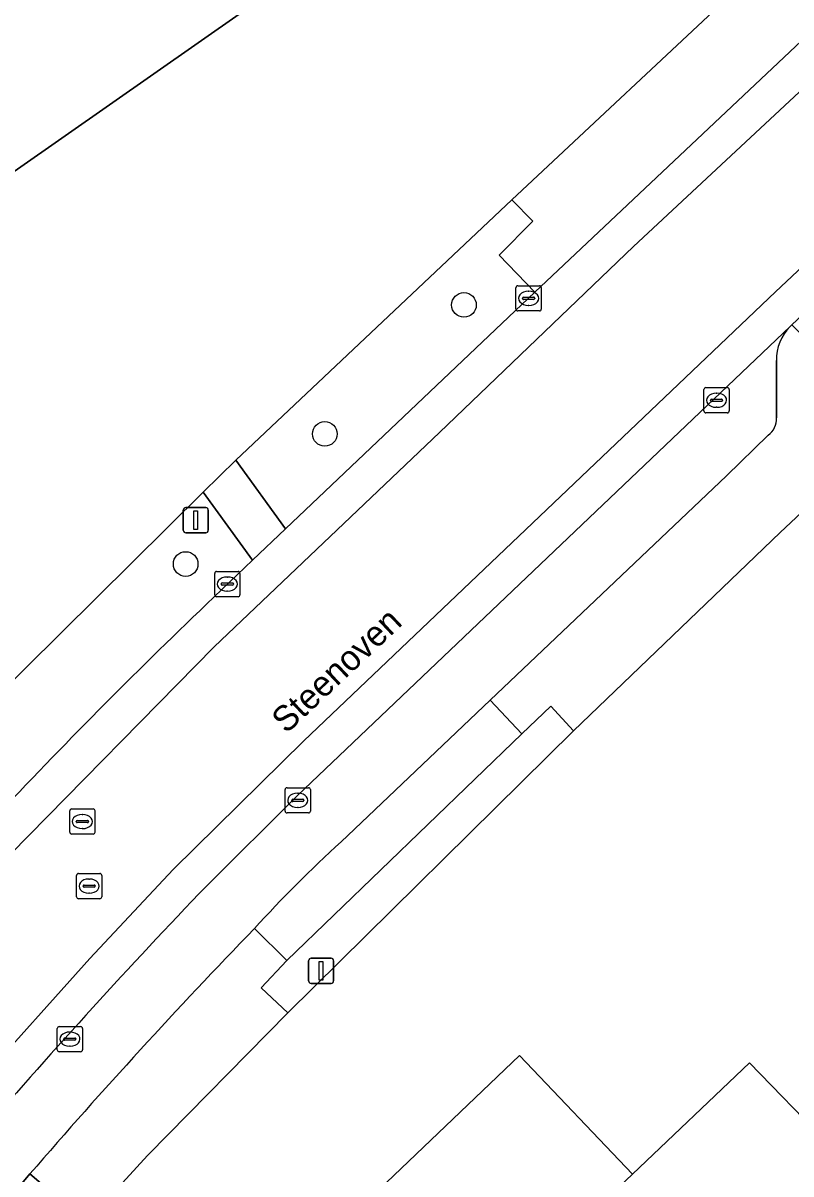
# Model space of a CAD drawing. Extents: x 156702 to 158052, y 387630 to 388992.
# Drawn here: x 157434.49 to 157464.96, y 388162.07 to 388207.72 of the extents above; entities that cross this region are included whole.
import ezdxf

# ---------------------------------------------------------------- set-up
doc = ezdxf.new("R2010")
doc.units = 0
for name, color, linetype in [('IMGEO_Berm_groen', 7, 'Continuous'), ('IMGEO_Boom', 7, 'Continuous'), ('IMGEO_Erf', 7, 'Continuous'), ('IMGEO_Groenvoorziening', 7, 'Continuous'), ('IMGEO_Kolk', 7, 'Continuous'), ('IMGEO_Lichtmast', 7, 'Continuous'), ('IMGEO_Openbare_ruimte_label', 7, 'Continuous'), ('IMGEO_Pand', 7, 'Continuous'), ('IMGEO_Pand_overbouw', 7, 'Continuous'), ('IMGEO_Parkeervlak_open', 7, 'Continuous'), ('IMGEO_Rijbaan_lokaal_gesloten', 7, 'Continuous'), ('IMGEO_Rijbaan_lokaal_open', 7, 'Continuous'), ('IMGEO_Rioolput', 7, 'Continuous'), ('IMGEO_Verkeersbordpaal', 7, 'Continuous'), ('IMGEO_Voetpad_open', 7, 'Continuous')]:
    doc.layers.add(name, color=color, linetype=linetype)

msp = doc.modelspace()

# ---------------------------------------------------------------- linework, layer by layer
at = {"layer": 'IMGEO_Berm_groen'}
msp.add_lwpolyline([(157454.801, 388197.046), (157453.378, 388198.514), (157454.714, 388199.862), (157453.889, 388200.705), (157442.935, 388190.379), (157444.911, 388187.668)], close=True, dxfattribs=at)
msp.add_lwpolyline([(157441.773, 388184.676), (157443.597, 388186.422), (157441.633, 388189.119), (157430.343, 388177.94), (157431.331, 388177.071), (157431.789, 388177.561), (157433.317, 388176.144)], dxfattribs=at)
msp.add_arc((157600.736, 388018.672), 229.84, 133.75889, 136.75376, dxfattribs=at)
at = {"layer": 'IMGEO_Boom'}
for centre in [(157451.986, 388196.544), (157446.465, 388191.427), (157440.945, 388186.267)]:
    msp.add_circle(centre, 0.489, dxfattribs=at)
at = {"layer": 'IMGEO_Erf'}
for points in [[(157304.594, 388111.931), (157309.704, 388107.668), (157345.604, 388078.857), (157350.282, 388079.607), (157353.239, 388083.252), (157357.392, 388088.42), (157376.693, 388112.497), (157380.893, 388117.749), (157391.144, 388130.462), (157404.098, 388146.633), (157406.558, 388149.7), (157418.329, 388164.322), (157428.032, 388175.523), (157430.343, 388177.94), (157441.633, 388189.119), (157442.935, 388190.379), (157453.889, 388200.705), (157463.105, 388209.35), (157478.926, 388224.264), (157484.402, 388229.388), (157504.128, 388247.959), (157518.512, 388268.247), (157504.449, 388292.394)], [(157493.249, 388214.823), (157491.107, 388212.731), (157491.239, 388212.61), (157490.267, 388211.711), (157481.015, 388202.978), (157480.83, 388203.161), (157468.85, 388191.959), (157469.027, 388191.734), (157464.53, 388187.517), (157456.336, 388179.654), (157444.998, 388168.465), (157439.451, 388162.839), (157439.425, 388162.812), (157437.029, 388160.17), (157418.031, 388136.851), (157411.021, 388128.098), (157365.224, 388071.291), (157364.694, 388070.576)], [(157476.28, 388124.152), (157481.047, 388128.674), (157480.905, 388128.823), (157476.493, 388133.467), (157471.791, 388128.979), (157451.715, 388150.016), (157448.263, 388153.633), (157448.493, 388153.846), (157449.204, 388153.057), (157458.673, 388162.071), (157463.312, 388166.487), (157466.344, 388163.359), (157480.637, 388177.073), (157500, 388156.83), (157501.636, 388155.12), (157500, 388153.555), (157487.337, 388141.438), (157490.596, 388137.903), (157490.681, 388137.812), (157500, 388146.653), (157500.108, 388146.755), (157518.703, 388127.151), (157515.079, 388123.707)]]:
    msp.add_lwpolyline(points, dxfattribs=at)
msp.add_lwpolyline([(157412.967, 388262.946), (157433.516, 388233.555), (157445.484, 388216.437), (157445.75, 388216.056), (157448.615, 388211.959), (157432.502, 388200.695), (157417.472, 388190.105), (157414.414, 388194.477), (157410.424, 388191.692), (157410.258, 388191.93), (157407.56, 388195.791), (157386.768, 388225.543), (157377.849, 388238.342)], close=True, dxfattribs=at)
at = {"layer": 'IMGEO_Groenvoorziening'}
msp.add_lwpolyline([(157444.998, 388168.465), (157456.336, 388179.654), (157455.428, 388180.623), (157454.284, 388179.53), (157444.956, 388170.545), (157443.946, 388169.456)], close=True, dxfattribs=at)
at = {"layer": 'IMGEO_Kolk'}
for p, q in [((157454.125, 388197.305), (157454.977, 388197.305)), ((157454.05, 388196.379), (157454.05, 388197.231)), ((157454.309, 388196.799), (157454.309, 388196.811)), ((157454.352, 388196.848), (157454.75, 388196.848)), ((157454.538, 388197.085), (157454.563, 388197.085)), ((157454.793, 388196.811), (157454.793, 388196.799)), ((157455.051, 388197.231), (157455.051, 388196.379)), ((157454.747, 388196.762), (157454.349, 388196.762)), ((157454.561, 388196.525), (157454.536, 388196.525)), ((157454.977, 388196.305), (157454.125, 388196.305)), ((157461.506, 388192.336), (157461.506, 388193.188)), ((157461.581, 388193.262), (157462.433, 388193.262)), ((157462.507, 388193.188), (157462.507, 388192.336)), ((157461.765, 388192.756), (157461.765, 388192.768)), ((157462.203, 388192.719), (157461.805, 388192.719)), ((157461.808, 388192.805), (157462.206, 388192.805)), ((157461.994, 388193.042), (157462.019, 388193.042)), ((157462.249, 388192.768), (157462.249, 388192.756)), ((157462.433, 388192.262), (157461.581, 388192.262)), ((157462.017, 388192.482), (157461.992, 388192.482)), ((157442.098, 388185.045), (157442.098, 388185.897)), ((157442.173, 388185.971), (157443.025, 388185.971)), ((157443.099, 388185.897), (157443.099, 388185.045)), ((157442.357, 388185.465), (157442.357, 388185.477)), ((157442.795, 388185.428), (157442.397, 388185.428)), ((157442.4, 388185.514), (157442.798, 388185.514)), ((157442.586, 388185.751), (157442.611, 388185.751)), ((157442.841, 388185.477), (157442.841, 388185.465)), ((157443.025, 388184.971), (157442.173, 388184.971)), ((157442.609, 388185.191), (157442.584, 388185.191)), ((157444.892, 388176.467), (157444.892, 388177.319)), ((157444.967, 388177.393), (157445.819, 388177.393)), ((157445.38, 388177.173), (157445.405, 388177.173)), ((157445.893, 388177.319), (157445.893, 388176.467)), ((157445.151, 388176.887), (157445.151, 388176.899)), ((157445.589, 388176.85), (157445.191, 388176.85)), ((157445.194, 388176.936), (157445.592, 388176.936)), ((157445.635, 388176.899), (157445.635, 388176.887)), ((157445.819, 388176.393), (157444.967, 388176.393)), ((157445.403, 388176.613), (157445.378, 388176.613)), ((157435.851, 388166.996), (157435.851, 388167.848)), ((157435.926, 388167.922), (157436.778, 388167.922)), ((157436.339, 388167.702), (157436.364, 388167.702)), ((157436.852, 388167.848), (157436.852, 388166.996)), ((157436.11, 388167.416), (157436.11, 388167.428)), ((157436.548, 388167.379), (157436.15, 388167.379)), ((157436.153, 388167.465), (157436.551, 388167.465)), ((157436.362, 388167.142), (157436.337, 388167.142)), ((157436.594, 388167.428), (157436.594, 388167.416)), ((157436.778, 388166.922), (157435.926, 388166.922))]:
    msp.add_line(p, q, dxfattribs=at)
for points in [[(157454.125, 388197.305), (157454.977, 388197.305)], [(157454.05, 388196.379), (157454.05, 388197.231)], [(157455.051, 388197.231), (157455.051, 388196.379)], [(157454.977, 388196.305), (157454.125, 388196.305)], [(157461.506, 388192.336), (157461.506, 388193.188)], [(157461.581, 388193.262), (157462.433, 388193.262)], [(157462.507, 388193.188), (157462.507, 388192.336)], [(157462.433, 388192.262), (157461.581, 388192.262)], [(157442.098, 388185.045), (157442.098, 388185.897)], [(157442.173, 388185.971), (157443.025, 388185.971)], [(157443.099, 388185.897), (157443.099, 388185.045)], [(157443.025, 388184.971), (157442.173, 388184.971)], [(157444.892, 388176.467), (157444.892, 388177.319)], [(157444.967, 388177.393), (157445.819, 388177.393)], [(157445.893, 388177.319), (157445.893, 388176.467)], [(157445.819, 388176.393), (157444.967, 388176.393)], [(157435.851, 388166.996), (157435.851, 388167.848)], [(157435.926, 388167.922), (157436.778, 388167.922)], [(157436.852, 388167.848), (157436.852, 388166.996)], [(157436.778, 388166.922), (157435.926, 388166.922)]]:
    msp.add_lwpolyline(points, dxfattribs=at)
for centre, radius, start, end in [((157454.127, 388197.229), 0.0765, 91.552, 178.448), ((157454.127, 388197.229), 0.0765, 91.552, 178.448), ((157454.975, 388197.229), 0.0765, 1.552, 88.448), ((157454.975, 388197.229), 0.0765, 1.552, 88.448), ((157454.349, 388196.808), 0.0403, 85.8775, 175.7526), ((157454.346, 388196.798), 0.0366, 178.938, 274.7102), ((157454.75, 388196.805), 0.043, 264.8664, 352.4533), ((157454.754, 388196.81), 0.0386, 1.7309, 96.639), ((157454.127, 388196.381), 0.0765, 181.552, 268.448), ((157454.127, 388196.381), 0.0765, 181.552, 268.448), ((157454.975, 388196.381), 0.0765, 271.552, 358.448), ((157454.975, 388196.381), 0.0765, 271.552, 358.448), ((157461.583, 388193.186), 0.0765, 91.552, 178.448), ((157461.583, 388193.186), 0.0765, 91.552, 178.448), ((157462.431, 388193.186), 0.0765, 1.552, 88.448), ((157462.431, 388193.186), 0.0765, 1.552, 88.448), ((157461.805, 388192.765), 0.0403, 85.8775, 175.7526), ((157461.802, 388192.755), 0.0366, 178.938, 274.7102), ((157462.206, 388192.762), 0.043, 264.8664, 352.4533), ((157462.21, 388192.767), 0.0386, 1.7309, 96.639), ((157461.583, 388192.338), 0.0765, 181.552, 268.448), ((157461.583, 388192.338), 0.0765, 181.552, 268.448), ((157462.431, 388192.338), 0.0765, 271.552, 358.448), ((157462.431, 388192.338), 0.0765, 271.552, 358.448), ((157442.175, 388185.895), 0.0765, 91.552, 178.448), ((157442.175, 388185.895), 0.0765, 91.552, 178.448), ((157443.023, 388185.895), 0.0765, 1.552, 88.448), ((157443.023, 388185.895), 0.0765, 1.552, 88.448), ((157442.397, 388185.474), 0.0403, 85.8775, 175.7526), ((157442.394, 388185.464), 0.0366, 178.938, 274.7102), ((157442.798, 388185.471), 0.043, 264.8664, 352.4533), ((157442.802, 388185.476), 0.0386, 1.7309, 96.639), ((157442.175, 388185.047), 0.0765, 181.552, 268.448), ((157442.175, 388185.047), 0.0765, 181.552, 268.448), ((157443.023, 388185.047), 0.0765, 271.552, 358.448), ((157443.023, 388185.047), 0.0765, 271.552, 358.448), ((157444.969, 388177.317), 0.0765, 91.552, 178.448), ((157444.969, 388177.317), 0.0765, 91.552, 178.448), ((157445.817, 388177.317), 0.0765, 1.552, 88.448), ((157445.817, 388177.317), 0.0765, 1.552, 88.448), ((157445.191, 388176.896), 0.0403, 85.8775, 175.7526), ((157445.188, 388176.886), 0.0366, 178.938, 274.7102), ((157445.592, 388176.893), 0.043, 264.8664, 352.4533), ((157445.596, 388176.898), 0.0386, 1.7309, 96.639), ((157444.969, 388176.469), 0.0765, 181.552, 268.448), ((157444.969, 388176.469), 0.0765, 181.552, 268.448), ((157445.817, 388176.469), 0.0765, 271.552, 358.448), ((157445.817, 388176.469), 0.0765, 271.552, 358.448), ((157435.928, 388167.846), 0.0765, 91.552, 178.448), ((157435.928, 388167.846), 0.0765, 91.552, 178.448), ((157436.776, 388167.846), 0.0765, 1.552, 88.448), ((157436.776, 388167.846), 0.0765, 1.552, 88.448), ((157436.15, 388167.425), 0.0403, 85.8775, 175.7526), ((157436.147, 388167.415), 0.0366, 178.938, 274.7102), ((157436.551, 388167.422), 0.043, 264.8664, 352.4533), ((157436.555, 388167.427), 0.0386, 1.7309, 96.639), ((157435.928, 388166.998), 0.0765, 181.552, 268.448), ((157435.928, 388166.998), 0.0765, 181.552, 268.448), ((157436.776, 388166.998), 0.0765, 271.552, 358.448), ((157436.776, 388166.998), 0.0765, 271.552, 358.448)]:
    msp.add_arc(centre, radius, start, end, dxfattribs=at)
for centre, major_axis, ratio, start_param, end_param in [((157454.537, 388196.805), (-0.387, 0.002), 0.722429, 4.712389, 7.853982), ((157454.562, 388196.805), (-0.39, 0.002), 0.717154, 1.570796, 4.712389), ((157461.993, 388192.762), (-0.387, 0.002), 0.722429, 4.712389, 7.853982), ((157462.018, 388192.762), (-0.39, 0.002), 0.717154, 1.570796, 4.712389), ((157442.585, 388185.471), (-0.387, 0.002), 0.722429, 4.712389, 7.853982), ((157442.61, 388185.471), (-0.39, 0.002), 0.717154, 1.570796, 4.712389), ((157445.379, 388176.893), (-0.387, 0.002), 0.722429, 4.712389, 7.853982), ((157445.404, 388176.893), (-0.39, 0.002), 0.717154, 1.570796, 4.712389), ((157436.338, 388167.422), (-0.387, 0.002), 0.722429, 4.712389, 7.853982), ((157436.363, 388167.422), (-0.39, 0.002), 0.717154, 1.570796, 4.712389)]:
    msp.add_ellipse(centre, major_axis=major_axis, ratio=ratio, start_param=start_param, end_param=end_param, dxfattribs=at)
at = {"layer": 'IMGEO_Lichtmast'}
for p, q in [((157445.823, 388169.731), (157445.823, 388170.531)), ((157445.823, 388170.531), (157445.823, 388169.731)), ((157445.923, 388170.631), (157446.713, 388170.631)), ((157446.713, 388170.631), (157445.923, 388170.631)), ((157446.813, 388170.531), (157446.813, 388169.731)), ((157446.813, 388169.731), (157446.813, 388170.531)), ((157446.713, 388169.631), (157445.923, 388169.631)), ((157445.923, 388169.631), (157446.713, 388169.631))]:
    msp.add_line(p, q, dxfattribs=at)
msp.add_lwpolyline([(157446.243, 388170.506), (157446.393, 388170.506), (157446.393, 388169.756), (157446.243, 388169.756), (157446.243, 388170.506)], dxfattribs=at)
for centre, start, end in [((157445.923, 388170.531), 90, 180), ((157445.923, 388170.531), 90, 180), ((157446.713, 388170.531), 0, 90), ((157446.713, 388170.531), 360, 90), ((157445.923, 388169.731), 180, 270), ((157445.923, 388169.731), 180, 270), ((157446.713, 388169.731), 270, 0), ((157446.713, 388169.731), 270, 0)]:
    msp.add_arc(centre, 0.1, start, end, dxfattribs=at)
at = {"layer": 'IMGEO_Pand'}
for points in [[(157433.516, 388233.555), (157412.967, 388262.946), (157377.849, 388238.342), (157386.768, 388225.543), (157407.56, 388195.791), (157410.258, 388191.93), (157410.424, 388191.692), (157414.414, 388194.477), (157417.472, 388190.105), (157432.502, 388200.695), (157448.615, 388211.959), (157445.75, 388216.056), (157445.484, 388216.437)], [(157487.337, 388141.438), (157466.344, 388163.359), (157463.312, 388166.487), (157458.673, 388162.071), (157449.204, 388153.057), (157448.493, 388153.846), (157448.263, 388153.633), (157451.715, 388150.016), (157471.791, 388128.979), (157476.493, 388133.467), (157480.905, 388128.823), (157490.596, 388137.903)]]:
    msp.add_lwpolyline(points, close=True, dxfattribs=at)
at = {"layer": 'IMGEO_Pand_overbouw'}
msp.add_lwpolyline([(157448.263, 388153.633), (157448.493, 388153.846), (157449.204, 388153.057), (157458.673, 388162.071), (157454.195, 388166.773), (157444.511, 388157.53)], close=True, dxfattribs=at)
at = {"layer": 'IMGEO_Parkeervlak_open'}
for points in [[(157464.923, 388195.684), (157445.382, 388177.09), (157441.766, 388173.495)], [(157464.391, 388192.065), (157464.384, 388194.342)], [(157447.108, 388175.252), (157453.031, 388180.868), (157462.396, 388189.765), (157464.06, 388191.374)], [(157431.569, 388158.225), (157434.767, 388162.074)]]:
    msp.add_lwpolyline(points, dxfattribs=at)
for centre, radius, start, end in [((157466.223, 388194.383), 1.839, 134.9692, 181.2661), ((157463.561, 388192.038), 0.83, 306.9156, 1.8941), ((157485.407, 388133.582), 56.597, 132.586, 137.5139), ((157637.619, 387985.915), 271.191, 136.23607, 139.02563), ((157609.071, 388011.589), 230.278, 135.91174, 139.19437)]:
    msp.add_arc(centre, radius, start, end, dxfattribs=at)
at = {"layer": 'IMGEO_Rijbaan_lokaal_gesloten'}
for points in [[(157523.657, 388263.239), (157519.096, 388257.304), (157518.699, 388257.179), (157487.432, 388227.724), (157480.113, 388220.87), (157466.756, 388208.315), (157454.801, 388197.046), (157444.911, 388187.668), (157443.597, 388186.422), (157441.773, 388184.676)], [(157372.577, 388099.512), (157397.82, 388130.747), (157409.349, 388145.114), (157418.054, 388155.99), (157428.31, 388168.424), (157433.998, 388174.762), (157442.081, 388182.987), (157451.011, 388191.483), (157458.709, 388198.857), (157466.448, 388206.061), (157472.586, 388211.776), (157482.524, 388221.195), (157508.983, 388245.953), (157519.658, 388255.905)], [(157519.658, 388255.905), (157508.983, 388245.953), (157482.524, 388221.195), (157472.586, 388211.776), (157466.448, 388206.061), (157458.709, 388198.857), (157451.011, 388191.483), (157442.081, 388182.987), (157433.998, 388174.762), (157428.31, 388168.424), (157418.054, 388155.99), (157409.349, 388145.114), (157397.82, 388130.747), (157372.577, 388099.512)], [(157441.766, 388173.495), (157445.382, 388177.09), (157464.923, 388195.684), (157464.997, 388195.754), (157486.423, 388215.896), (157487.488, 388216.939), (157486.56, 388217.944), (157464.339, 388197.057), (157445.628, 388179.257), (157440.454, 388174.149), (157437.14, 388170.615), (157432.703, 388165.68), (157427.336, 388159.248), (157360.67, 388076.338), (157361.788, 388075.495), (157362.018, 388075.78), (157405.894, 388130.347)], [(157361.788, 388075.495), (157360.67, 388076.338), (157427.336, 388159.248), (157432.703, 388165.68), (157437.14, 388170.615), (157440.454, 388174.149), (157445.628, 388179.257), (157464.339, 388197.057), (157486.56, 388217.944)]]:
    msp.add_lwpolyline(points, dxfattribs=at)
for centre, radius, start, end in [((157600.736, 388018.672), 229.84, 133.75889, 136.75376), ((157637.619, 387985.915), 271.191, 136.23607, 139.02563)]:
    msp.add_arc(centre, radius, start, end, dxfattribs=at)
at = {"layer": 'IMGEO_Rijbaan_lokaal_open'}
msp.add_lwpolyline([(157453.889, 388200.705), (157454.714, 388199.862), (157453.378, 388198.514), (157454.801, 388197.046), (157466.756, 388208.315), (157465.321, 388209.774), (157463.965, 388208.467), (157463.105, 388209.35)], close=True, dxfattribs=at)
at = {"layer": 'IMGEO_Rioolput'}
for p, q in [((157436.347, 388175.627), (157436.347, 388176.479)), ((157436.422, 388176.553), (157437.274, 388176.553)), ((157436.835, 388176.333), (157436.86, 388176.333)), ((157437.348, 388176.479), (157437.348, 388175.627)), ((157436.606, 388176.047), (157436.606, 388176.059)), ((157437.044, 388176.01), (157436.646, 388176.01)), ((157436.649, 388176.096), (157437.047, 388176.096)), ((157437.09, 388176.059), (157437.09, 388176.047)), ((157437.274, 388175.553), (157436.422, 388175.553)), ((157436.858, 388175.773), (157436.833, 388175.773)), ((157436.69, 388173.992), (157437.542, 388173.992)), ((157436.615, 388173.066), (157436.615, 388173.918)), ((157436.917, 388173.535), (157437.315, 388173.535)), ((157437.103, 388173.772), (157437.128, 388173.772)), ((157437.616, 388173.918), (157437.616, 388173.066)), ((157436.874, 388173.486), (157436.874, 388173.498)), ((157437.312, 388173.449), (157436.914, 388173.449)), ((157437.126, 388173.212), (157437.101, 388173.212)), ((157437.358, 388173.498), (157437.358, 388173.486)), ((157437.542, 388172.992), (157436.69, 388172.992))]:
    msp.add_line(p, q, dxfattribs=at)
for points in [[(157436.347, 388175.627), (157436.347, 388176.479)], [(157436.422, 388176.553), (157437.274, 388176.553)], [(157437.348, 388176.479), (157437.348, 388175.627)], [(157437.274, 388175.553), (157436.422, 388175.553)], [(157436.69, 388173.992), (157437.542, 388173.992)], [(157436.615, 388173.066), (157436.615, 388173.918)], [(157437.616, 388173.918), (157437.616, 388173.066)], [(157437.542, 388172.992), (157436.69, 388172.992)]]:
    msp.add_lwpolyline(points, dxfattribs=at)
for centre, radius, start, end in [((157436.424, 388176.477), 0.0765, 91.552, 178.448), ((157436.424, 388176.477), 0.0765, 91.552, 178.448), ((157437.272, 388176.477), 0.0765, 1.552, 88.448), ((157437.272, 388176.477), 0.0765, 1.552, 88.448), ((157436.646, 388176.056), 0.0403, 85.8775, 175.7526), ((157436.643, 388176.046), 0.0366, 178.938, 274.7102), ((157437.047, 388176.053), 0.043, 264.8664, 352.4533), ((157437.051, 388176.058), 0.0386, 1.7309, 96.639), ((157436.424, 388175.629), 0.0765, 181.552, 268.448), ((157436.424, 388175.629), 0.0765, 181.552, 268.448), ((157437.272, 388175.629), 0.0765, 271.552, 358.448), ((157437.272, 388175.629), 0.0765, 271.552, 358.448), ((157436.692, 388173.916), 0.0765, 91.552, 178.448), ((157436.692, 388173.916), 0.0765, 91.552, 178.448), ((157437.54, 388173.916), 0.0765, 1.552, 88.448), ((157437.54, 388173.916), 0.0765, 1.552, 88.448), ((157436.914, 388173.495), 0.0403, 85.8775, 175.7526), ((157437.319, 388173.497), 0.0386, 1.7309, 96.639), ((157436.692, 388173.068), 0.0765, 181.552, 268.448), ((157436.692, 388173.068), 0.0765, 181.552, 268.448), ((157436.911, 388173.485), 0.0366, 178.938, 274.7102), ((157437.315, 388173.492), 0.043, 264.8664, 352.4533), ((157437.54, 388173.068), 0.0765, 271.552, 358.448), ((157437.54, 388173.068), 0.0765, 271.552, 358.448)]:
    msp.add_arc(centre, radius, start, end, dxfattribs=at)
for centre, major_axis, ratio, start_param, end_param in [((157436.834, 388176.053), (-0.387, 0.002), 0.722429, 4.712389, 7.853982), ((157436.859, 388176.053), (-0.39, 0.002), 0.717154, 1.570796, 4.712389), ((157437.102, 388173.492), (-0.387, 0.002), 0.722429, 4.712389, 7.853982), ((157437.127, 388173.492), (-0.39, 0.002), 0.717154, 1.570796, 4.712389)]:
    msp.add_ellipse(centre, major_axis=major_axis, ratio=ratio, start_param=start_param, end_param=end_param, dxfattribs=at)
at = {"layer": 'IMGEO_Verkeersbordpaal'}
for p, q in [((157440.85, 388187.607), (157440.85, 388188.407)), ((157440.85, 388188.407), (157440.85, 388187.607)), ((157440.95, 388188.507), (157441.74, 388188.507)), ((157441.74, 388188.507), (157440.95, 388188.507)), ((157441.84, 388188.407), (157441.84, 388187.607)), ((157441.84, 388187.607), (157441.84, 388188.407)), ((157441.74, 388187.507), (157440.95, 388187.507)), ((157440.95, 388187.507), (157441.74, 388187.507))]:
    msp.add_line(p, q, dxfattribs=at)
msp.add_lwpolyline([(157441.27, 388188.382), (157441.42, 388188.382), (157441.42, 388187.632), (157441.27, 388187.632), (157441.27, 388188.382)], dxfattribs=at)
for centre, start, end in [((157440.95, 388188.407), 90, 180), ((157440.95, 388188.407), 90, 180), ((157441.74, 388188.407), 0, 90), ((157441.74, 388188.407), 360, 90), ((157440.95, 388187.607), 180, 270), ((157440.95, 388187.607), 180, 270), ((157441.74, 388187.607), 270, 0), ((157441.74, 388187.607), 270, 0)]:
    msp.add_arc(centre, 0.1, start, end, dxfattribs=at)
at = {"layer": 'IMGEO_Voetpad_open'}
for points in [[(157464.06, 388191.374), (157462.396, 388189.765), (157453.031, 388180.868), (157454.284, 388179.53), (157455.428, 388180.623), (157456.336, 388179.654), (157464.53, 388187.517), (157469.027, 388191.734), (157468.85, 388191.959), (157464.997, 388195.754), (157464.923, 388195.684)], [(157464.384, 388194.342), (157464.391, 388192.065)], [(157443.67, 388171.808), (157444.956, 388170.545), (157454.284, 388179.53), (157453.031, 388180.868), (157447.108, 388175.252)], [(157444.998, 388168.465), (157443.946, 388169.456), (157444.956, 388170.545), (157443.67, 388171.808)], [(157434.767, 388162.074), (157436.133, 388160.9), (157437.029, 388160.17), (157439.425, 388162.812), (157439.451, 388162.839), (157444.998, 388168.465)]]:
    msp.add_lwpolyline(points, dxfattribs=at)
for points in [[(157444.911, 388187.668), (157442.935, 388190.379), (157441.633, 388189.119), (157443.597, 388186.422)], [(157434.767, 388162.074), (157431.569, 388158.225), (157416.657, 388139.726), (157418.073, 388138.591), (157432.913, 388157.037), (157436.133, 388160.9)]]:
    msp.add_lwpolyline(points, close=True, dxfattribs=at)
for centre, radius, start, end in [((157466.223, 388194.383), 1.839, 134.9692, 181.2661), ((157463.561, 388192.038), 0.83, 306.9156, 1.8941), ((157485.407, 388133.582), 56.597, 132.586, 137.5139), ((157609.071, 388011.589), 230.278, 135.91174, 139.19437)]:
    msp.add_arc(centre, radius, start, end, dxfattribs=at)

# ---------------------------------------------------------------- texts
at = {"layer": 'IMGEO_Openbare_ruimte_label'}
msp.add_text('Steenoven', height=1, rotation=43.2569, dxfattribs=at).set_placement((157444.938, 388179.506))

doc.saveas('drawing.dxf')
